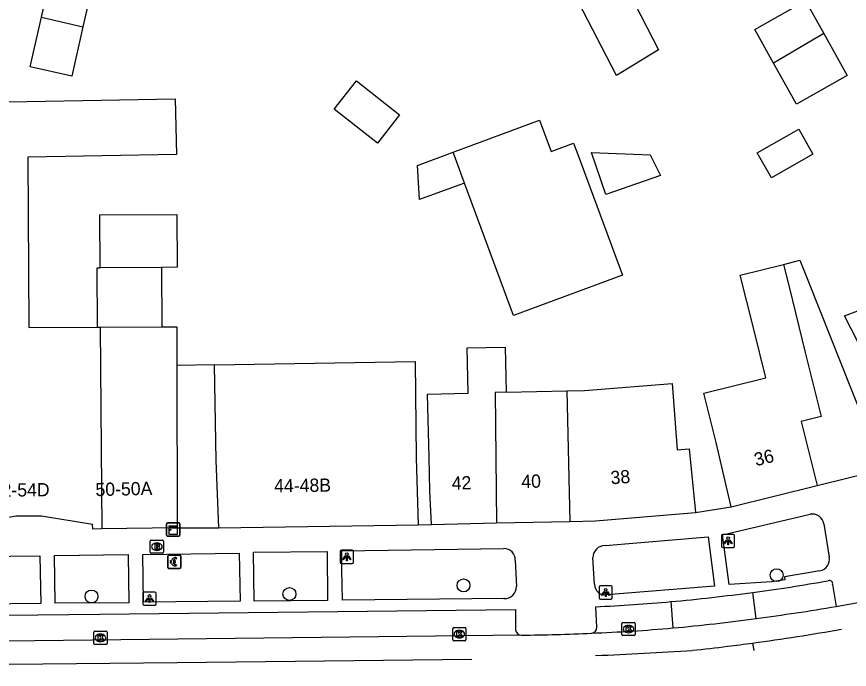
# Model space of a CAD drawing. Extents: x 159718 to 160783, y 383290 to 384030.
# Drawn here: x 160111.9 to 160175, y 383293.1 to 383342.6 of the extents above; entities that cross this region are included whole.
import ezdxf

# ---------------------------------------------------------------- set-up
doc = ezdxf.new("R2010")
doc.units = 0
for name, color, linetype in [('IMGEO_Betaalautomaat', 7, 'Continuous'), ('IMGEO_Boom', 7, 'Continuous'), ('IMGEO_Brandkraan', 7, 'Continuous'), ('IMGEO_Kast', 7, 'Continuous'), ('IMGEO_Kolk', 7, 'Continuous'), ('IMGEO_Lichtpunt', 7, 'Continuous'), ('IMGEO_Pand', 7, 'Continuous'), ('IMGEO_Pand_nummerreeks', 7, 'Continuous'), ('IMGEO_Pand_overbouw', 7, 'Continuous'), ('IMGEO_Parkeervlak_open', 7, 'Continuous'), ('IMGEO_Rijbaan_lokaal_gesloten', 7, 'Continuous'), ('IMGEO_Rijbaan_lokaal_open', 7, 'Continuous'), ('IMGEO_Voetpad_open', 7, 'Continuous')]:
    doc.layers.add(name, color=color, linetype=linetype)

msp = doc.modelspace()

# ---------------------------------------------------------------- linework, layer by layer
at = {"layer": 'IMGEO_Betaalautomaat'}
for p, q in [((160123.305, 383300.843), (160123.305, 383301.684)), ((160123.305, 383301.684), (160123.305, 383300.843)), ((160123.38, 383301.767), (160124.221, 383301.767)), ((160124.221, 383301.767), (160123.38, 383301.767)), ((160124.304, 383301.693), (160124.304, 383300.852)), ((160124.304, 383300.852), (160124.304, 383301.693)), ((160123.588, 383301.231), (160123.588, 383301.299)), ((160123.709, 383301.299), (160123.709, 383301.231)), ((160123.967, 383301.572), (160123.95, 383301.472)), ((160123.954, 383301.066), (160123.976, 383300.979)), ((160124.23, 383300.768), (160123.389, 383300.768)), ((160123.389, 383300.768), (160124.23, 383300.768))]:
    msp.add_line(p, q, dxfattribs=at)
for points in [[(160123.588, 383301.299), (160123.519, 383301.299), (160123.519, 383301.368), (160123.598, 383301.368)], [(160123.593, 383301.162), (160123.519, 383301.162), (160123.519, 383301.231), (160123.588, 383301.231)], [(160123.72, 383301.368), (160123.867, 383301.368), (160123.867, 383301.299), (160123.709, 383301.299)], [(160123.709, 383301.231), (160123.867, 383301.231), (160123.867, 383301.162), (160123.723, 383301.162)]]:
    msp.add_lwpolyline(points, dxfattribs=at)
for centre, radius, start, end in [((160123.383, 383301.69), 0.0779, 92.4484, 184.28452), ((160123.383, 383301.69), 0.0779, 92.4484, 184.28452), ((160124.227, 383301.69), 0.0779, 2.4484, 94.28452), ((160124.227, 383301.69), 0.0779, 2.4484, 94.28452), ((160123.854, 383301.217), 0.267, 191.80956, 297.03891), ((160123.881, 383301.292), 0.293, 73.01398, 165.01395), ((160123.887, 383301.305), 0.179, 69.32359, 159.56827), ((160123.887, 383301.232), 0.179, 202.76249, 291.86925), ((160123.383, 383300.846), 0.0779, 182.4484, 274.28452), ((160123.383, 383300.846), 0.0779, 182.4484, 274.28452), ((160124.227, 383300.846), 0.0779, 272.4484, 4.28452), ((160124.227, 383300.846), 0.0779, 272.4484, 4.28452)]:
    msp.add_arc(centre, radius, start, end, dxfattribs=at)
at = {"layer": 'IMGEO_Boom'}
for centre in [(160169.456, 383300.255), (160145.723, 383299.479), (160117.524, 383298.641), (160132.528, 383298.824)]:
    msp.add_circle(centre, 0.489, dxfattribs=at)
at = {"layer": 'IMGEO_Brandkraan'}
for p, q in [((160122.055, 383302.916), (160122.907, 383302.916)), ((160121.98, 383301.99), (160121.98, 383302.842)), ((160122.468, 383302.696), (160122.493, 383302.696)), ((160122.981, 383302.842), (160122.981, 383301.99)), ((160122.907, 383301.916), (160122.055, 383301.916)), ((160122.491, 383302.136), (160122.466, 383302.136))]:
    msp.add_line(p, q, dxfattribs=at)
for points in [[(160122.055, 383302.916), (160122.907, 383302.916)], [(160121.98, 383301.99), (160121.98, 383302.842)], [(160122.328, 383302.616), (160122.328, 383302.216), (160122.541, 383302.216)], [(160122.559, 383302.616), (160122.328, 383302.616)], [(160122.507, 383302.535), (160122.453, 383302.535), (160122.453, 383302.459)], [(160122.453, 383302.459), (160122.506, 383302.459)], [(160122.515, 383302.383), (160122.453, 383302.383), (160122.453, 383302.302)], [(160122.453, 383302.302), (160122.515, 383302.302)], [(160122.981, 383302.842), (160122.981, 383301.99)], [(160122.907, 383301.916), (160122.055, 383301.916)]]:
    msp.add_lwpolyline(points, dxfattribs=at)
for centre, radius, start, end in [((160122.057, 383302.84), 0.0765, 91.55205, 178.44795), ((160122.057, 383302.84), 0.0765, 91.55205, 178.44795), ((160122.905, 383302.84), 0.0765, 1.55205, 88.44795), ((160122.905, 383302.84), 0.0765, 1.55205, 88.44795), ((160122.508, 383302.497), 0.0379, 267.82845, 90.93552), ((160122.516, 383302.342), 0.0404, 269.87594, 90.50774), ((160122.547, 383302.467), 0.251, 268.66757, 293.53466), ((160122.563, 383302.471), 0.145, 59.4692, 91.53667), ((160122.588, 383302.518), 0.0922, 285.51372, 58.15012), ((160122.593, 383302.326), 0.105, 301.31148, 78.98903), ((160122.057, 383301.992), 0.0765, 181.55205, 268.44795), ((160122.057, 383301.992), 0.0765, 181.55205, 268.44795), ((160122.905, 383301.992), 0.0765, 271.55205, 358.44795), ((160122.905, 383301.992), 0.0765, 271.55205, 358.44795)]:
    msp.add_arc(centre, radius, start, end, dxfattribs=at)
for centre, major_axis, ratio, start_param, end_param in [((160122.467, 383302.416), (-0.387, 0.002), 0.722429, 4.712389, 7.853982), ((160122.492, 383302.416), (-0.39, 0.002), 0.717154, 1.570796, 4.712389)]:
    msp.add_ellipse(centre, major_axis=major_axis, ratio=ratio, start_param=start_param, end_param=end_param, dxfattribs=at)
at = {"layer": 'IMGEO_Kast'}
for p, q in [((160123.217, 383303.291), (160123.217, 383304.132)), ((160123.217, 383304.132), (160123.217, 383303.291)), ((160123.292, 383304.216), (160124.133, 383304.216)), ((160124.133, 383304.216), (160123.292, 383304.216)), ((160124.217, 383304.141), (160124.217, 383303.3)), ((160124.217, 383303.3), (160124.217, 383304.141)), ((160124.142, 383303.216), (160123.301, 383303.216)), ((160123.301, 383303.216), (160124.142, 383303.216))]:
    msp.add_line(p, q, dxfattribs=at)
for points in [[(160123.412, 383304.006), (160124.012, 383304.006), (160124.012, 383303.921), (160123.412, 383303.921), (160123.412, 383304.006)], [(160123.412, 383303.831), (160124.012, 383303.831), (160124.012, 383303.342), (160123.412, 383303.342), (160123.412, 383303.831)]]:
    msp.add_lwpolyline(points, dxfattribs=at)
msp.add_circle((160123.496, 383303.68), 0.0377, dxfattribs=at)
for centre, start, end in [((160123.295, 383304.138), 92.4484, 184.28452), ((160123.295, 383304.138), 92.4484, 184.28452), ((160124.139, 383304.138), 2.4484, 94.28452), ((160124.139, 383304.138), 2.4484, 94.28452), ((160123.295, 383303.294), 182.4484, 274.28452), ((160123.295, 383303.294), 182.4484, 274.28452), ((160124.139, 383303.294), 272.4484, 4.28452), ((160124.139, 383303.294), 272.4484, 4.28452)]:
    msp.add_arc(centre, 0.0779, start, end, dxfattribs=at)
at = {"layer": 'IMGEO_Kolk'}
for p, q in [((160157.732, 383295.746), (160157.732, 383296.598)), ((160157.807, 383296.672), (160158.659, 383296.672)), ((160158.733, 383296.598), (160158.733, 383295.746)), ((160117.704, 383295.079), (160117.704, 383295.931)), ((160117.779, 383296.005), (160118.631, 383296.005)), ((160118.705, 383295.931), (160118.705, 383295.079)), ((160144.907, 383295.36), (160144.907, 383296.212)), ((160144.982, 383296.286), (160145.834, 383296.286)), ((160145.395, 383296.066), (160145.42, 383296.066)), ((160145.908, 383296.212), (160145.908, 383295.36)), ((160158.22, 383296.452), (160158.245, 383296.452)), ((160118.192, 383295.785), (160118.217, 383295.785)), ((160145.834, 383295.286), (160144.982, 383295.286)), ((160145.418, 383295.506), (160145.393, 383295.506)), ((160158.659, 383295.672), (160157.807, 383295.672)), ((160158.243, 383295.892), (160158.218, 383295.892)), ((160118.631, 383295.005), (160117.779, 383295.005)), ((160118.215, 383295.225), (160118.19, 383295.225))]:
    msp.add_line(p, q, dxfattribs=at)
for points in [[(160157.732, 383295.746), (160157.732, 383296.598)], [(160157.807, 383296.672), (160158.659, 383296.672)], [(160158.733, 383296.598), (160158.733, 383295.746)], [(160117.704, 383295.079), (160117.704, 383295.931)], [(160117.779, 383296.005), (160118.631, 383296.005)], [(160118.705, 383295.931), (160118.705, 383295.079)], [(160144.907, 383295.36), (160144.907, 383296.212)], [(160144.982, 383296.286), (160145.834, 383296.286)], [(160145.228, 383295.986), (160145.351, 383295.986), (160145.351, 383295.835), (160145.481, 383295.986), (160145.645, 383295.986), (160145.499, 383295.835), (160145.652, 383295.586), (160145.5, 383295.586), (160145.415, 383295.75), (160145.351, 383295.683), (160145.351, 383295.586), (160145.228, 383295.586), (160145.228, 383295.986)], [(160145.908, 383296.212), (160145.908, 383295.36)], [(160158.053, 383296.372), (160158.176, 383296.372), (160158.176, 383296.221), (160158.306, 383296.372), (160158.47, 383296.372), (160158.324, 383296.221), (160158.477, 383295.972), (160158.325, 383295.972), (160158.24, 383296.136), (160158.176, 383296.069), (160158.176, 383295.972), (160158.053, 383295.972), (160158.053, 383296.372)], [(160118.025, 383295.705), (160118.148, 383295.705), (160118.148, 383295.554), (160118.278, 383295.705), (160118.442, 383295.705), (160118.296, 383295.554), (160118.449, 383295.305), (160118.297, 383295.305), (160118.212, 383295.469), (160118.148, 383295.402), (160118.148, 383295.305), (160118.025, 383295.305), (160118.025, 383295.705)], [(160145.834, 383295.286), (160144.982, 383295.286)], [(160158.659, 383295.672), (160157.807, 383295.672)], [(160118.631, 383295.005), (160117.779, 383295.005)]]:
    msp.add_lwpolyline(points, dxfattribs=at)
for centre, start, end in [((160157.809, 383296.596), 91.55205, 178.44795), ((160157.809, 383296.596), 91.55205, 178.44795), ((160158.657, 383296.596), 1.55205, 88.44795), ((160158.657, 383296.596), 1.55205, 88.44795), ((160117.781, 383295.929), 91.55205, 178.44795), ((160117.781, 383295.929), 91.55205, 178.44795), ((160118.629, 383295.929), 1.55205, 88.44795), ((160118.629, 383295.929), 1.55205, 88.44795), ((160144.984, 383296.21), 91.55205, 178.44795), ((160144.984, 383296.21), 91.55205, 178.44795), ((160145.832, 383296.21), 1.55205, 88.44795), ((160145.832, 383296.21), 1.55205, 88.44795), ((160144.984, 383295.362), 181.55205, 268.44795), ((160144.984, 383295.362), 181.55205, 268.44795), ((160145.832, 383295.362), 271.55205, 358.44795), ((160145.832, 383295.362), 271.55205, 358.44795), ((160157.809, 383295.748), 181.55205, 268.44795), ((160157.809, 383295.748), 181.55205, 268.44795), ((160158.657, 383295.748), 271.55205, 358.44795), ((160158.657, 383295.748), 271.55205, 358.44795), ((160117.781, 383295.081), 181.55205, 268.44795), ((160117.781, 383295.081), 181.55205, 268.44795), ((160118.629, 383295.081), 271.55205, 358.44795), ((160118.629, 383295.081), 271.55205, 358.44795)]:
    msp.add_arc(centre, 0.0765, start, end, dxfattribs=at)
for centre, major_axis, ratio, start_param, end_param in [((160145.394, 383295.786), (-0.387, 0.002), 0.722429, 4.712389, 7.853982), ((160145.419, 383295.786), (-0.39, 0.002), 0.717154, 1.570796, 4.712389), ((160158.219, 383296.172), (-0.387, 0.002), 0.722429, 4.712389, 7.853982), ((160158.244, 383296.172), (-0.39, 0.002), 0.717154, 1.570796, 4.712389), ((160118.191, 383295.505), (-0.387, 0.002), 0.722429, 4.712389, 7.853982), ((160118.216, 383295.505), (-0.39, 0.002), 0.717154, 1.570796, 4.712389)]:
    msp.add_ellipse(centre, major_axis=major_axis, ratio=ratio, start_param=start_param, end_param=end_param, dxfattribs=at)
at = {"layer": 'IMGEO_Lichtpunt'}
for p, q in [((160165.276, 383303.255), (160165.276, 383302.448)), ((160165.276, 383303.255), (160165.276, 383302.448)), ((160166.178, 383303.35), (160165.37, 383303.35)), ((160166.178, 383303.35), (160165.37, 383303.35)), ((160166.272, 383302.448), (160166.272, 383303.255)), ((160166.272, 383302.448), (160166.272, 383303.255)), ((160165.37, 383302.354), (160166.178, 383302.354)), ((160165.37, 383302.354), (160166.178, 383302.354)), ((160136.38, 383302.047), (160136.38, 383301.24)), ((160136.38, 383302.047), (160136.38, 383301.24)), ((160137.282, 383302.142), (160136.474, 383302.142)), ((160137.282, 383302.142), (160136.474, 383302.142)), ((160137.376, 383301.24), (160137.376, 383302.047)), ((160137.376, 383301.24), (160137.376, 383302.047)), ((160136.474, 383301.146), (160137.282, 383301.146)), ((160136.474, 383301.146), (160137.282, 383301.146)), ((160155.999, 383299.345), (160155.999, 383298.538)), ((160155.999, 383299.345), (160155.999, 383298.538)), ((160156.901, 383299.44), (160156.093, 383299.44)), ((160156.901, 383299.44), (160156.093, 383299.44)), ((160156.995, 383298.538), (160156.995, 383299.345)), ((160156.995, 383298.538), (160156.995, 383299.345)), ((160121.424, 383298.88), (160121.424, 383298.073)), ((160121.424, 383298.88), (160121.424, 383298.073)), ((160122.326, 383298.975), (160121.518, 383298.975)), ((160122.326, 383298.975), (160121.518, 383298.975)), ((160122.42, 383298.073), (160122.42, 383298.88)), ((160122.42, 383298.073), (160122.42, 383298.88)), ((160156.093, 383298.444), (160156.901, 383298.444)), ((160156.093, 383298.444), (160156.901, 383298.444)), ((160121.518, 383297.979), (160122.326, 383297.979)), ((160121.518, 383297.979), (160122.326, 383297.979))]:
    msp.add_line(p, q, dxfattribs=at)
for points in [[(160165.65, 383302.919), (160165.689, 383302.891), (160165.501, 383302.629), (160165.463, 383302.656), (160165.65, 383302.919)], [(160165.752, 383302.871), (160165.799, 383302.871), (160165.799, 383302.549), (160165.752, 383302.549), (160165.752, 383302.871)], [(160165.862, 383302.891), (160165.9, 383302.918), (160166.087, 383302.656), (160166.048, 383302.628), (160165.862, 383302.891)], [(160136.754, 383301.711), (160136.793, 383301.683), (160136.605, 383301.421), (160136.567, 383301.448), (160136.754, 383301.711)], [(160136.856, 383301.663), (160136.903, 383301.663), (160136.903, 383301.341), (160136.856, 383301.341), (160136.856, 383301.663)], [(160136.966, 383301.683), (160137.004, 383301.71), (160137.191, 383301.448), (160137.152, 383301.42), (160136.966, 383301.683)], [(160121.798, 383298.544), (160121.837, 383298.516), (160121.649, 383298.254), (160121.611, 383298.281), (160121.798, 383298.544)], [(160121.9, 383298.496), (160121.947, 383298.496), (160121.947, 383298.174), (160121.9, 383298.174), (160121.9, 383298.496)], [(160122.01, 383298.516), (160122.048, 383298.543), (160122.235, 383298.281), (160122.196, 383298.253), (160122.01, 383298.516)], [(160156.373, 383299.009), (160156.412, 383298.981), (160156.224, 383298.719), (160156.186, 383298.746), (160156.373, 383299.009)], [(160156.475, 383298.961), (160156.522, 383298.961), (160156.522, 383298.639), (160156.475, 383298.639), (160156.475, 383298.961)], [(160156.585, 383298.981), (160156.623, 383299.008), (160156.81, 383298.746), (160156.771, 383298.718), (160156.585, 383298.981)]]:
    msp.add_lwpolyline(points, dxfattribs=at)
for centre in [(160165.775, 383303.053), (160136.879, 383301.845), (160156.498, 383299.143), (160121.923, 383298.678)]:
    msp.add_circle(centre, 0.0994, dxfattribs=at)
for centre, start, end in [((160165.37, 383303.255), 90, 180), ((160165.37, 383303.255), 90, 180), ((160166.178, 383303.255), 0, 90), ((160166.178, 383303.255), 0, 90), ((160165.37, 383302.448), 180, 270), ((160165.37, 383302.448), 180, 270), ((160166.178, 383302.448), 270, 0), ((160166.178, 383302.448), 270, 360), ((160136.474, 383302.047), 90, 180), ((160136.474, 383302.047), 90, 180), ((160137.282, 383302.047), 0, 90), ((160137.282, 383302.047), 0, 90), ((160136.474, 383301.24), 180, 270), ((160136.474, 383301.24), 180, 270), ((160137.282, 383301.24), 270, 0), ((160137.282, 383301.24), 270, 360), ((160156.093, 383299.345), 90, 180), ((160156.093, 383299.345), 90, 180), ((160156.901, 383299.345), 0, 90), ((160156.901, 383299.345), 0, 90), ((160121.518, 383298.88), 90, 180), ((160121.518, 383298.88), 90, 180), ((160122.326, 383298.88), 0, 90), ((160122.326, 383298.88), 0, 90), ((160156.093, 383298.538), 180, 270), ((160156.093, 383298.538), 180, 270), ((160156.901, 383298.538), 270, 0), ((160156.901, 383298.538), 270, 360), ((160121.518, 383298.073), 180, 270), ((160121.518, 383298.073), 180, 270), ((160122.326, 383298.073), 270, 0), ((160122.326, 383298.073), 270, 360)]:
    msp.add_arc(centre, 0.0946, start, end, dxfattribs=at)
at = {"layer": 'IMGEO_Pand'}
for points in [[(160113.723, 383342.563), (160114.785, 383347.301), (160117.949, 383346.591), (160117.652, 383345.196), (160117.4, 383344.14), (160116.877, 383341.812)], [(160157.398, 383346.155), (160160.512, 383340.078), (160157.309, 383338.124), (160154.068, 383344.449)], [(160169.228, 383339.071), (160167.793, 383341.628), (160171.637, 383343.785), (160173.021, 383341.32)], [(160116.877, 383341.812), (160116.041, 383338.081), (160112.876, 383338.791), (160113.723, 383342.563)], [(160113.723, 383342.563), (160116.877, 383341.812)], [(160173.021, 383341.32), (160174.813, 383338.127), (160170.969, 383335.969), (160169.228, 383339.071)], [(160173.021, 383341.32), (160169.228, 383339.071)], [(160140.879, 383335.146), (160139.192, 383333.008), (160135.917, 383335.594), (160137.604, 383337.732), (160140.879, 383335.146)], [(160107.193, 383303.85), (160106.985, 383336.053), (160123.857, 383336.353), (160123.955, 383332.135), (160112.699, 383331.935), (160112.785, 383319.025), (160117.971, 383319.056)], [(160144.936, 383332.312), (160151.483, 383334.738), (160152.356, 383332.384), (160154.066, 383333.017), (160154.393, 383332.134), (160157.776, 383323.007), (160149.519, 383319.947), (160145.8, 383329.98)], [(160171.128, 383334.059), (160172.201, 383332.165), (160169.056, 383330.385), (160167.983, 383332.279), (160171.128, 383334.059)], [(160145.8, 383329.98), (160145.358, 383329.816), (160142.394, 383328.726), (160142.229, 383331.308), (160144.936, 383332.312)], [(160145.8, 383329.98), (160144.936, 383332.312)], [(160159.86, 383332.116), (160160.654, 383330.544), (160156.502, 383329.109), (160155.419, 383332.299), (160159.86, 383332.116)], [(160118.175, 383323.558), (160118.152, 383327.569), (160123.993, 383327.604), (160124.016, 383323.592), (160122.828, 383323.585)], [(160166.005, 383305.429), (160165.795, 383306.286), (160164.867, 383310.308), (160163.935, 383314.054), (160168.634, 383315.223), (160167.695, 383318.996), (160166.699, 383323), (160169.972, 383323.816)], [(160169.972, 383323.816), (160171.22, 383324.127), (160171.871, 383322.489), (160175.99, 383312.13), (160178.186, 383312.92), (160174.593, 383319.911), (160176.942, 383320.802)], [(160169.972, 383323.816), (160170.393, 383322.121), (160171.63, 383317.135), (160172.835, 383312.28), (160171.325, 383311.905), (160172.533, 383307.05)], [(160117.971, 383319.056), (160117.945, 383323.556), (160118.175, 383323.558)], [(160122.828, 383323.585), (160118.175, 383323.558)], [(160122.828, 383323.585), (160122.854, 383319.084)], [(160117.971, 383319.056), (160118.194, 383319.057)], [(160118.194, 383319.057), (160122.854, 383319.084)], [(160118.194, 383319.057), (160118.298, 383303.76)], [(160122.854, 383319.084), (160123.994, 383319.091), (160124, 383316.147), (160124.027, 383303.964), (160124.027, 383303.846)], [(160143.3, 383304.104), (160143.176, 383306.645), (160143.115, 383309.175), (160143.004, 383313.977), (160146.07, 383314.05), (160145.988, 383317.478), (160148.868, 383317.547), (160148.95, 383314.118)], [(160127.18, 383303.853), (160126.975, 383308.949), (160126.856, 383316.196), (160142.065, 383316.458), (160142.131, 383309.162), (160142.282, 383304.082)], [(160148.95, 383314.118), (160153.557, 383314.227)], [(160153.557, 383314.227), (160154.904, 383314.259), (160161.525, 383314.779), (160161.912, 383309.753), (160162.83, 383309.825), (160163.296, 383305.007)], [(160153.557, 383314.227), (160153.774, 383304.335)], [(160148.95, 383314.118), (160148.132, 383314.099), (160148.22, 383304.212)], [(160172.533, 383307.05), (160177.316, 383308.238), (160178.462, 383304.465), (160178.784, 383303.493)], [(160166.005, 383305.429), (160172.533, 383307.05)], [(160153.774, 383304.335), (160155.719, 383304.378), (160163.296, 383305.007)], [(160118.298, 383303.76), (160117.627, 383303.75), (160117.593, 383304.096), (160113.734, 383304.734), (160111.786, 383304.715), (160107.921, 383303.984), (160107.899, 383303.631), (160107.194, 383303.624), (160107.193, 383303.85)], [(160143.3, 383304.104), (160148.22, 383304.212)], [(160148.22, 383304.212), (160153.774, 383304.335)], [(160124.027, 383303.846), (160118.298, 383303.76)], [(160127.18, 383303.853), (160142.282, 383304.082)]]:
    msp.add_lwpolyline(points, dxfattribs=at)
at = {"layer": 'IMGEO_Pand_overbouw'}
msp.add_lwpolyline([(160126.856, 383316.196), (160124, 383316.147), (160124.027, 383303.964), (160124.027, 383303.846), (160127.18, 383303.853), (160126.975, 383308.949)], close=True, dxfattribs=at)
at = {"layer": 'IMGEO_Parkeervlak_open'}
for points in [[(160167.914, 383296.978), (160167.641, 383298.953)], [(160161.428, 383298.247), (160161.598, 383296.251)]]:
    msp.add_lwpolyline(points, dxfattribs=at)
at = {"layer": 'IMGEO_Rijbaan_lokaal_gesloten'}
for points in [[(160150.106, 383295.703), (160091.491, 383295.018)], [(160146.343, 383293.862), (160124.008, 383293.611), (160098.531, 383293.352), (160080.212, 383293.115)]]:
    msp.add_lwpolyline(points, dxfattribs=at)
for centre, radius, start, end in [((160151.208, 383430.103), 134.164, 279.766, 282.62562), ((160150.505, 383434.086), 138.209, 277.23633, 279.77335), ((160150.6, 383419.601), 123.839, 275.0952, 278.03701), ((160150.827, 383416.762), 120.991, 272.17722, 275.10717), ((160145.83, 383456.07), 162.433, 277.71395, 280.12114), ((160148.188, 383452.817), 157.125, 270.69942, 272.63955)]:
    msp.add_arc(centre, radius, start, end, dxfattribs=at)
at = {"layer": 'IMGEO_Rijbaan_lokaal_open'}
msp.add_lwpolyline([(160167.633, 383295.107), (160167.722, 383294.534)], dxfattribs=at)
for centre, radius, start, end in [((160143.986, 383472.561), 179.025, 276.12085, 276.97938), ((160143.704, 383472.56), 179.059, 277.06908, 277.67986), ((160134.74, 383748.201), 454.529, 272.6478, 273.57404)]:
    msp.add_arc(centre, radius, start, end, dxfattribs=at)
at = {"layer": 'IMGEO_Voetpad_open'}
for points in [[(160163.296, 383305.007), (160166.005, 383305.429)], [(160165.358, 383303.308), (160172.009, 383304.877)], [(160173.028, 383304.144), (160173.433, 383301.629)], [(160124.027, 383303.846), (160127.18, 383303.853)], [(160142.282, 383304.082), (160143.3, 383304.104)], [(160156.45, 383302.505), (160164.278, 383303.172), (160164.754, 383299.42), (160156.589, 383298.759)], [(160172.729, 383300.579), (160170.054, 383300.134), (160170.083, 383299.894), (160169.065, 383299.741), (160165.85, 383299.542), (160165.358, 383303.308)], [(160136.507, 383300.679), (160136.497, 383302.087), (160148.788, 383302.271)], [(160104.556, 383301.619), (160113.614, 383301.732), (160113.691, 383298.115), (160104.607, 383298), (160104.556, 383301.619)], [(160114.716, 383301.754), (160120.312, 383301.819), (160120.361, 383298.169), (160114.766, 383298.123), (160114.716, 383301.754)], [(160121.405, 383301.829), (160128.709, 383301.934), (160128.782, 383298.285), (160121.469, 383298.201), (160121.405, 383301.829)], [(160129.798, 383301.99), (160135.393, 383302.047), (160135.425, 383298.338), (160129.847, 383298.285), (160129.798, 383301.99)], [(160149.639, 383301.384), (160149.737, 383299.403)], [(160155.648, 383299.581), (160155.533, 383301.579)], [(160148.791, 383298.481), (160136.558, 383298.366), (160136.507, 383300.679)], [(160173.702, 383299.546), (160173.966, 383297.883)], [(160155.835, 383296.317), (160155.761, 383297.86)], [(160092.246, 383297.008), (160118.167, 383297.306), (160149.666, 383297.65), (160149.659, 383296.116)]]:
    msp.add_lwpolyline(points, dxfattribs=at)
for centre, radius, start, end in [((160172.162, 383304.015), 0.875, 8.46478, 100.07782), ((160148.814, 383301.445), 0.827, 355.80282, 91.82393), ((160156.467, 383301.571), 0.934, 91.04552, 179.51407), ((160172.568, 383301.448), 0.884, 280.51657, 11.80161), ((160152.585, 383416.041), 118.052, 277.32734, 280.13486), ((160173.449, 383299.591), 0.257, 349.82714, 110.89015), ((160148.835, 383299.382), 0.902, 267.1729, 1.35491), ((160156.469, 383299.572), 0.821, 179.3479, 278.37515), ((160149.278, 383432.862), 135.162, 275.15741, 277.80832), ((160149.292, 383434.28), 136.574, 272.7151, 275.09824), ((160150.114, 383296.16), 0.457, 185.50598, 269.02203), ((160155.392, 383296.3), 0.443, 274.11041, 2.20548)]:
    msp.add_arc(centre, radius, start, end, dxfattribs=at)

# ---------------------------------------------------------------- texts
at = {"layer": 'IMGEO_Pand_nummerreeks'}
for s, rotation, p in [('36', 13.97444, (160167.891, 383308.505)), ('40', 1.35218, (160150.114, 383306.859)), ('38', 4.45188, (160156.905, 383307.138)), ('50-50A', 1.34072, (160117.835, 383306.245)), ('44-48B', 0.79641, (160131.375, 383306.531)), ('42', 1.36937, (160144.838, 383306.734)), ('52-54D', 0.5615, (160109.968, 383306.197))]:
    msp.add_text(s, height=1, rotation=rotation, dxfattribs=at).set_placement(p)

doc.saveas('drawing.dxf')
